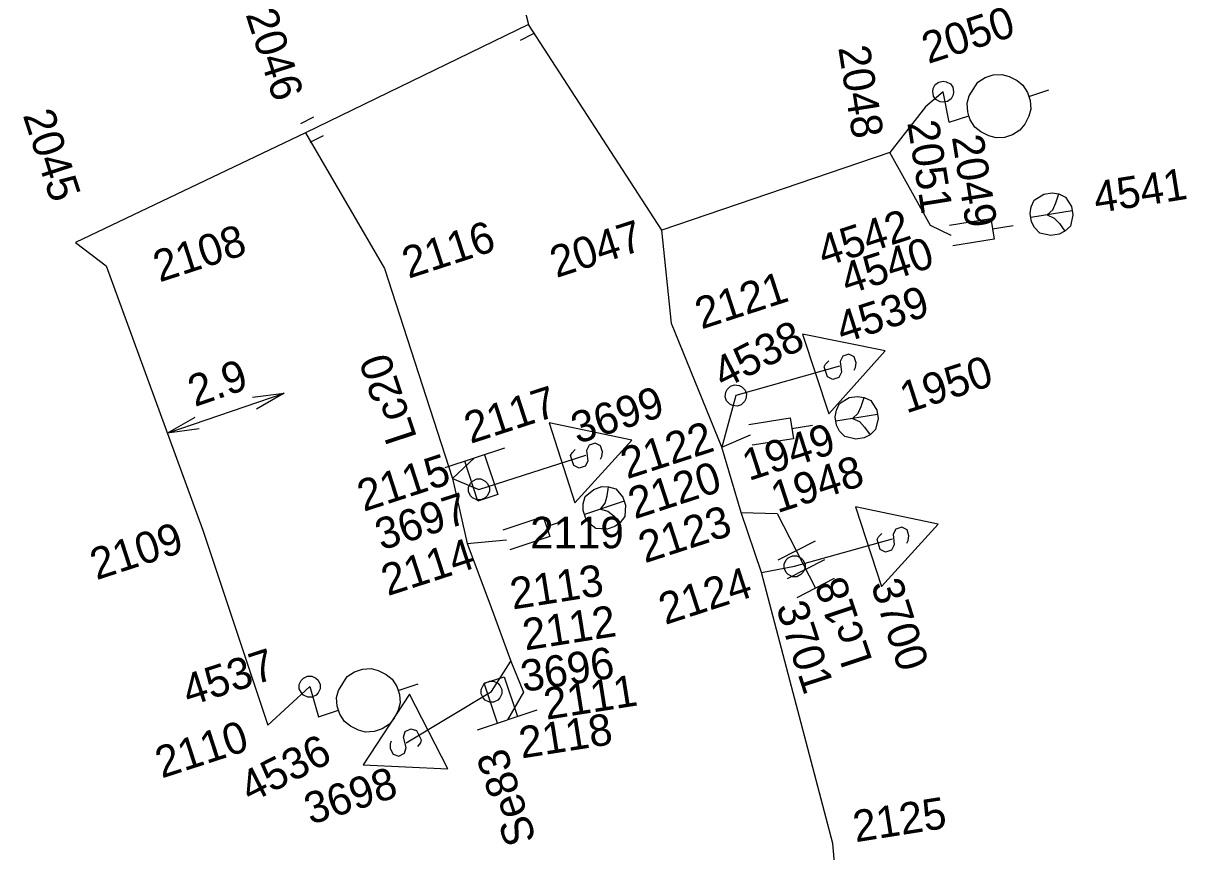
# Model space of a CAD drawing. Extents: x -535557 to -534097, y -1142175 to -1136716.
# Drawn here: x -534451.56 to -534423.85, y -1139670.2 to -1139650.46 of the extents above; entities that cross this region are included whole.
import ezdxf

# ---------------------------------------------------------------- set-up
doc = ezdxf.new("R2010")
doc.units = 0
doc.layers.add('Default', color=7, linetype='Continuous')
doc.layers.add('SS_SZDC', color=7, linetype='Continuous')

# ---------------------------------------------------------------- blocks, each defined once
blk = doc.blocks.new('POINT_DISPLAY')
at = {"layer": 'Default'}
blk.add_line((0, 0), (0, 0), dxfattribs=at)

msp = doc.modelspace()

# ---------------------------------------------------------------- linework, layer by layer
at = {"layer": 'SS_SZDC'}
for p, q in [((-534439.979, -1139648.719), (-534439.529, -1139650.489)), ((-534439.529, -1139650.489), (-534444.84, -1139653.069)), ((-534436.35, -1139655.389), (-534439.529, -1139650.489)), ((-534439.416, -1139650.712), (-534439.728, -1139650.871)), ((-534428.648, -1139651.751), (-534428.457, -1139651.689)), ((-534428.457, -1139651.689), (-534428.252, -1139651.675)), ((-534428.252, -1139651.675), (-534428.078, -1139651.724)), ((-534429.888, -1139652.016), (-534429.837, -1139651.917)), ((-534429.837, -1139651.917), (-534429.756, -1139651.858)), ((-534429.756, -1139651.858), (-534429.646, -1139651.84)), ((-534429.646, -1139651.84), (-534429.576, -1139651.851)), ((-534429.576, -1139651.851), (-534429.477, -1139651.902)), ((-534429.477, -1139651.902), (-534429.418, -1139651.983)), ((-534429.03, -1139652.191), (-534428.822, -1139651.86)), ((-534428.822, -1139651.86), (-534428.648, -1139651.751)), ((-534428.078, -1139651.724), (-534427.889, -1139651.82)), ((-534427.889, -1139651.82), (-534427.748, -1139651.932)), ((-534427.748, -1139651.932), (-534427.638, -1139652.106)), ((-534429.649, -1139652.09), (-534430.069, -1139652.45)), ((-534429.899, -1139652.086), (-534429.888, -1139652.016)), ((-534429.881, -1139652.196), (-534429.899, -1139652.086)), ((-534429.822, -1139652.277), (-534429.881, -1139652.196)), ((-534429.51, -1139652.819), (-534429.649, -1139652.09)), ((-534429.411, -1139652.163), (-534429.462, -1139652.262)), ((-534429.418, -1139651.983), (-534429.4, -1139652.093)), ((-534429.4, -1139652.093), (-534429.411, -1139652.163)), ((-534429.079, -1139652.364), (-534429.03, -1139652.191)), ((-534427.638, -1139652.106), (-534427.576, -1139652.297)), ((-534427.607, -1139652.201), (-534427.132, -1139652.047)), ((-534430.069, -1139652.45), (-534430.92, -1139653.54)), ((-534429.723, -1139652.328), (-534429.822, -1139652.277)), ((-534429.653, -1139652.339), (-534429.723, -1139652.328)), ((-534429.543, -1139652.321), (-534429.653, -1139652.339)), ((-534429.462, -1139652.262), (-534429.543, -1139652.321)), ((-534429.065, -1139652.57), (-534429.079, -1139652.364)), ((-534427.562, -1139652.502), (-534427.611, -1139652.676)), ((-534427.576, -1139652.297), (-534427.562, -1139652.502)), ((-534444.953, -1139652.847), (-534444.641, -1139652.688)), ((-534429.51, -1139652.819), (-534429.034, -1139652.665)), ((-534429.034, -1139652.665), (-534429.065, -1139652.57)), ((-534429.003, -1139652.76), (-534429.034, -1139652.665)), ((-534428.894, -1139652.935), (-534429.003, -1139652.76)), ((-534427.611, -1139652.676), (-534427.707, -1139652.865)), ((-534444.84, -1139653.069), (-534450.319, -1139655.68)), ((-534444.84, -1139653.069), (-534442.96, -1139656.299)), ((-534428.752, -1139653.047), (-534428.894, -1139652.935)), ((-534428.563, -1139653.143), (-534428.752, -1139653.047)), ((-534427.819, -1139653.006), (-534427.994, -1139653.116)), ((-534427.707, -1139652.865), (-534427.819, -1139653.006)), ((-534444.726, -1139653.292), (-534444.414, -1139653.133)), ((-534428.39, -1139653.192), (-534428.563, -1139653.143)), ((-534428.184, -1139653.177), (-534428.39, -1139653.192)), ((-534427.994, -1139653.116), (-534428.184, -1139653.177)), ((-534430.92, -1139653.54), (-534436.35, -1139655.389)), ((-534429.949, -1139655.28), (-534430.92, -1139653.54)), ((-534427.554, -1139654.836), (-534427.48, -1139654.672)), ((-534427.48, -1139654.672), (-534427.25, -1139654.532)), ((-534427.25, -1139654.532), (-534427.052, -1139654.5)), ((-534427.052, -1139654.5), (-534426.896, -1139654.525)), ((-534427.036, -1139654.903), (-534426.962, -1139654.738)), ((-534426.962, -1139654.738), (-534426.896, -1139654.525)), ((-534426.896, -1139654.525), (-534426.732, -1139654.599)), ((-534426.732, -1139654.599), (-534426.592, -1139654.829)), ((-534427.579, -1139654.992), (-534427.554, -1139654.836)), ((-534427.547, -1139655.19), (-534427.579, -1139654.992)), ((-534426.576, -1139654.928), (-534427.563, -1139655.091)), ((-534427.168, -1139655.026), (-534427.036, -1139654.903)), ((-534426.592, -1139654.829), (-534426.56, -1139655.027)), ((-534429.46, -1139655.52), (-534429.949, -1139655.28)), ((-534429.5, -1139655.273), (-534428.514, -1139655.11)), ((-534428.514, -1139655.11), (-534428.432, -1139655.603)), ((-534428.473, -1139655.357), (-534427.98, -1139655.275)), ((-534427.473, -1139655.329), (-534427.547, -1139655.19)), ((-534427.168, -1139655.026), (-534427.004, -1139655.1)), ((-534427.004, -1139655.1), (-534426.881, -1139655.232)), ((-534426.881, -1139655.232), (-534426.75, -1139655.413)), ((-534426.618, -1139655.29), (-534426.75, -1139655.413)), ((-534426.56, -1139655.027), (-534426.618, -1139655.29)), ((-534436.119, -1139657.61), (-534436.35, -1139655.389)), ((-534427.35, -1139655.461), (-534427.473, -1139655.329)), ((-534427.087, -1139655.519), (-534427.35, -1139655.461)), ((-534426.889, -1139655.487), (-534427.087, -1139655.519)), ((-534426.75, -1139655.413), (-534426.889, -1139655.487)), ((-534450.319, -1139655.68), (-534449.59, -1139656.239)), ((-534428.432, -1139655.603), (-534429.419, -1139655.766)), ((-534449.59, -1139656.239), (-534447.289, -1139662.54)), ((-534442.96, -1139656.299), (-534441.34, -1139661.309)), ((-534434.92, -1139660.559), (-534436.119, -1139657.61)), ((-534433.004, -1139657.87), (-534432.374, -1139659.768)), ((-534431.028, -1139658.267), (-534433.004, -1139657.87)), ((-534432.374, -1139659.768), (-534431.028, -1139658.267)), ((-534432.483, -1139658.645), (-534432.451, -1139658.582)), ((-534432.451, -1139658.582), (-534432.372, -1139658.503)), ((-534432.04, -1139658.392), (-534432.104, -1139658.519)), ((-534432.104, -1139658.519), (-534432.072, -1139658.772)), ((-534431.898, -1139658.345), (-534432.04, -1139658.392)), ((-534431.771, -1139658.408), (-534431.898, -1139658.345)), ((-534431.724, -1139658.551), (-534431.771, -1139658.408)), ((-534431.74, -1139658.662), (-534431.724, -1139658.551)), ((-534432.119, -1139658.629), (-534434.59, -1139659.329)), ((-534432.404, -1139658.882), (-534432.483, -1139658.645)), ((-534432.278, -1139658.946), (-534432.404, -1139658.882)), ((-534432.136, -1139658.898), (-534432.278, -1139658.946)), ((-534432.072, -1139658.772), (-534432.136, -1139658.898)), ((-534431.772, -1139658.725), (-534431.74, -1139658.662)), ((-534434.795, -1139659.187), (-534434.716, -1139659.108)), ((-534434.716, -1139659.108), (-534434.621, -1139659.076)), ((-534434.621, -1139659.076), (-534434.51, -1139659.092)), ((-534434.51, -1139659.092), (-534434.447, -1139659.124)), ((-534434.447, -1139659.124), (-534434.368, -1139659.203)), ((-534448.133, -1139660.229), (-534445.346, -1139659.271)), ((-534446.104, -1139659.373), (-534445.346, -1139659.271)), ((-534445.346, -1139659.271), (-534446.006, -1139659.656)), ((-534434.59, -1139659.329), (-534434.92, -1139660.559)), ((-534434.843, -1139659.361), (-534434.827, -1139659.25)), ((-534434.811, -1139659.456), (-534434.843, -1139659.361)), ((-534434.827, -1139659.25), (-534434.795, -1139659.187)), ((-534434.352, -1139659.409), (-534434.384, -1139659.472)), ((-534434.368, -1139659.203), (-534434.336, -1139659.298)), ((-534434.336, -1139659.298), (-534434.352, -1139659.409)), ((-534432.118, -1139659.519), (-534431.886, -1139659.381)), ((-534431.886, -1139659.381), (-534431.689, -1139659.35)), ((-534431.689, -1139659.35), (-534431.533, -1139659.376)), ((-534431.6, -1139659.589), (-534431.533, -1139659.376)), ((-534431.533, -1139659.376), (-534431.369, -1139659.451)), ((-534431.369, -1139659.451), (-534431.231, -1139659.683)), ((-534434.732, -1139659.535), (-534434.811, -1139659.456)), ((-534434.669, -1139659.567), (-534434.732, -1139659.535)), ((-534434.558, -1139659.583), (-534434.669, -1139659.567)), ((-534434.463, -1139659.551), (-534434.558, -1139659.583)), ((-534434.384, -1139659.472), (-534434.463, -1139659.551)), ((-534432.219, -1139659.839), (-534432.193, -1139659.683)), ((-534432.193, -1139659.683), (-534432.118, -1139659.519)), ((-534431.676, -1139659.753), (-534431.6, -1139659.589)), ((-534431.231, -1139659.683), (-534431.2, -1139659.88)), ((-534448.133, -1139660.229), (-534447.472, -1139659.844)), ((-534439.039, -1139659.984), (-534438.421, -1139661.886)), ((-534437.066, -1139660.394), (-534439.039, -1139659.984)), ((-534434.279, -1139660.023), (-534433.291, -1139659.866)), ((-534433.291, -1139659.866), (-534433.213, -1139660.36)), ((-534432.188, -1139660.036), (-534432.219, -1139659.839)), ((-534431.216, -1139659.781), (-534432.203, -1139659.938)), ((-534431.808, -1139659.875), (-534431.676, -1139659.753)), ((-534431.808, -1139659.875), (-534431.644, -1139659.95)), ((-534431.644, -1139659.95), (-534431.522, -1139660.083)), ((-534431.2, -1139659.88), (-534431.26, -1139660.143)), ((-534447.375, -1139660.127), (-534448.133, -1139660.229)), ((-534434.92, -1139660.559), (-534434.239, -1139660.27)), ((-534433.252, -1139660.113), (-534432.758, -1139660.035)), ((-534432.115, -1139660.177), (-534432.188, -1139660.036)), ((-534431.993, -1139660.309), (-534432.115, -1139660.177)), ((-534431.392, -1139660.265), (-534431.533, -1139660.338)), ((-534431.522, -1139660.083), (-534431.392, -1139660.265)), ((-534431.26, -1139660.143), (-534431.392, -1139660.265)), ((-534438.421, -1139661.886), (-534437.066, -1139660.394)), ((-534438.079, -1139660.513), (-534438.143, -1139660.639)), ((-534437.936, -1139660.467), (-534438.079, -1139660.513)), ((-534437.81, -1139660.531), (-534437.936, -1139660.467)), ((-534437.764, -1139660.673), (-534437.81, -1139660.531)), ((-534434.46, -1139662.12), (-534434.92, -1139660.559)), ((-534433.213, -1139660.36), (-534434.2, -1139660.516)), ((-534431.73, -1139660.369), (-534431.993, -1139660.309)), ((-534431.533, -1139660.338), (-534431.73, -1139660.369)), ((-534440.098, -1139660.583), (-534441.521, -1139661.056)), ((-534441.34, -1139661.309), (-534440.81, -1139660.819)), ((-534440.71, -1139661.569), (-534438.159, -1139660.75)), ((-534440.572, -1139660.741), (-534440.257, -1139661.69)), ((-534438.523, -1139660.763), (-534438.491, -1139660.7)), ((-534438.446, -1139661), (-534438.523, -1139660.763)), ((-534438.491, -1139660.7), (-534438.412, -1139660.621)), ((-534438.143, -1139660.639), (-534438.113, -1139660.892)), ((-534437.812, -1139660.847), (-534437.78, -1139660.784)), ((-534437.78, -1139660.784), (-534437.764, -1139660.673)), ((-534440.732, -1139661.847), (-534441.047, -1139660.898)), ((-534438.32, -1139661.065), (-534438.446, -1139661)), ((-534438.177, -1139661.018), (-534438.32, -1139661.065)), ((-534438.113, -1139660.892), (-534438.177, -1139661.018)), ((-534441.34, -1139661.309), (-534440.989, -1139662.86)), ((-534441.34, -1139661.309), (-534440.71, -1139661.569)), ((-534440.91, -1139661.419), (-534440.86, -1139661.369)), ((-534440.86, -1139661.369), (-534440.76, -1139661.319)), ((-534440.76, -1139661.319), (-534440.66, -1139661.319)), ((-534440.66, -1139661.319), (-534440.56, -1139661.369)), ((-534440.56, -1139661.369), (-534440.51, -1139661.419)), ((-534440.96, -1139661.519), (-534440.91, -1139661.419)), ((-534440.96, -1139661.619), (-534440.96, -1139661.519)), ((-534440.91, -1139661.719), (-534440.96, -1139661.619)), ((-534440.51, -1139661.419), (-534440.46, -1139661.519)), ((-534440.46, -1139661.619), (-534440.51, -1139661.719)), ((-534440.46, -1139661.519), (-534440.46, -1139661.619)), ((-534438.178, -1139661.74), (-534437.972, -1139661.567)), ((-534437.972, -1139661.567), (-534437.782, -1139661.503)), ((-534437.782, -1139661.503), (-534437.624, -1139661.504)), ((-534437.656, -1139661.725), (-534437.624, -1139661.504)), ((-534437.624, -1139661.504), (-534437.45, -1139661.551)), ((-534437.45, -1139661.551), (-534437.277, -1139661.757)), ((-534440.86, -1139661.769), (-534440.91, -1139661.719)), ((-534440.76, -1139661.819), (-534440.86, -1139661.769)), ((-534440.66, -1139661.819), (-534440.76, -1139661.819)), ((-534440.257, -1139661.69), (-534440.732, -1139661.847)), ((-534440.56, -1139661.769), (-534440.66, -1139661.819)), ((-534440.51, -1139661.719), (-534440.56, -1139661.769)), ((-534438.226, -1139662.072), (-534438.225, -1139661.914)), ((-534438.225, -1139661.914), (-534438.178, -1139661.74)), ((-534437.245, -1139661.852), (-534438.194, -1139662.167)), ((-534437.814, -1139662.041), (-534437.704, -1139661.899)), ((-534437.704, -1139661.899), (-534437.656, -1139661.725)), ((-534437.277, -1139661.757), (-534437.213, -1139661.947)), ((-534437.213, -1139661.947), (-534437.23, -1139662.216)), ((-534440.128, -1139662.532), (-534439.179, -1139662.217)), ((-534439.179, -1139662.217), (-534439.022, -1139662.692)), ((-534438.162, -1139662.262), (-534438.226, -1139662.072)), ((-534437.814, -1139662.041), (-534437.641, -1139662.089)), ((-534437.641, -1139662.089), (-534437.498, -1139662.199)), ((-534437.498, -1139662.199), (-534437.34, -1139662.358)), ((-534437.23, -1139662.216), (-534437.34, -1139662.358)), ((-534433.979, -1139663.549), (-534434.46, -1139662.12)), ((-534434.46, -1139662.12), (-534433.6, -1139662.139)), ((-534433.6, -1139662.139), (-534432.692, -1139663.922)), ((-534431.739, -1139661.984), (-534431.121, -1139663.886)), ((-534429.766, -1139662.394), (-534431.739, -1139661.984)), ((-534439.1, -1139662.454), (-534438.626, -1139662.297)), ((-534438.068, -1139662.389), (-534438.162, -1139662.262)), ((-534437.926, -1139662.499), (-534438.068, -1139662.389)), ((-534437.657, -1139662.516), (-534437.926, -1139662.499)), ((-534437.467, -1139662.452), (-534437.657, -1139662.516)), ((-534437.34, -1139662.358), (-534437.467, -1139662.452)), ((-534431.121, -1139663.886), (-534429.766, -1139662.394)), ((-534430.636, -1139662.467), (-534430.779, -1139662.513)), ((-534430.51, -1139662.531), (-534430.636, -1139662.467)), ((-534447.289, -1139662.54), (-534445.739, -1139667.19)), ((-534440.989, -1139662.86), (-534440.05, -1139662.77)), ((-534439.022, -1139662.692), (-534439.971, -1139663.007)), ((-534433.189, -1139663.399), (-534430.859, -1139662.75)), ((-534431.223, -1139662.763), (-534431.191, -1139662.7)), ((-534431.146, -1139663), (-534431.223, -1139662.763)), ((-534431.191, -1139662.7), (-534431.112, -1139662.621)), ((-534430.779, -1139662.513), (-534430.843, -1139662.639)), ((-534430.843, -1139662.639), (-534430.813, -1139662.892)), ((-534430.464, -1139662.673), (-534430.51, -1139662.531)), ((-534430.48, -1139662.784), (-534430.464, -1139662.673)), ((-534440.989, -1139662.86), (-534440.449, -1139664.299)), ((-534432.7, -1139662.804), (-534433.591, -1139663.258)), ((-534431.02, -1139663.065), (-534431.146, -1139663)), ((-534430.877, -1139663.018), (-534431.02, -1139663.065)), ((-534430.813, -1139662.892), (-534430.877, -1139663.018)), ((-534430.512, -1139662.847), (-534430.48, -1139662.784)), ((-534433.439, -1139663.349), (-534433.389, -1139663.249)), ((-534433.389, -1139663.249), (-534433.339, -1139663.199)), ((-534432.473, -1139663.249), (-534433.364, -1139663.703)), ((-534433.339, -1139663.199), (-534433.239, -1139663.149)), ((-534433.239, -1139663.149), (-534433.139, -1139663.149)), ((-534433.139, -1139663.149), (-534433.039, -1139663.199)), ((-534433.039, -1139663.199), (-534432.989, -1139663.249)), ((-534432.989, -1139663.249), (-534432.939, -1139663.349)), ((-534433.979, -1139663.549), (-534433.189, -1139663.399)), ((-534432.279, -1139670.01), (-534433.979, -1139663.549)), ((-534433.439, -1139663.449), (-534433.439, -1139663.349)), ((-534433.389, -1139663.549), (-534433.439, -1139663.449)), ((-534433.339, -1139663.599), (-534433.389, -1139663.549)), ((-534433.239, -1139663.649), (-534433.339, -1139663.599)), ((-534433.039, -1139663.599), (-534433.139, -1139663.649)), ((-534432.989, -1139663.549), (-534433.039, -1139663.599)), ((-534432.939, -1139663.449), (-534432.989, -1139663.549)), ((-534432.939, -1139663.349), (-534432.939, -1139663.449)), ((-534433.139, -1139663.649), (-534433.239, -1139663.649)), ((-534432.246, -1139663.695), (-534433.137, -1139664.149)), ((-534440.449, -1139664.299), (-534439.949, -1139665.659)), ((-534440.409, -1139666.389), (-534439.949, -1139665.659)), ((-534439.949, -1139665.659), (-534439.649, -1139666.399)), ((-534444.94, -1139666.121), (-534444.891, -1139666.07)), ((-534444.891, -1139666.07), (-534444.791, -1139666.02)), ((-534444.791, -1139666.02), (-534444.691, -1139666.019)), ((-534444.691, -1139666.019), (-534444.591, -1139666.069)), ((-534444.591, -1139666.069), (-534444.54, -1139666.118)), ((-534444.055, -1139666.358), (-534443.849, -1139666.026)), ((-534443.849, -1139666.026), (-534443.675, -1139665.915)), ((-534443.675, -1139665.915), (-534443.485, -1139665.852)), ((-534443.485, -1139665.852), (-534443.279, -1139665.837)), ((-534443.279, -1139665.837), (-534443.105, -1139665.884)), ((-534443.105, -1139665.884), (-534442.916, -1139665.979)), ((-534442.916, -1139665.979), (-534442.774, -1139666.09)), ((-534442.774, -1139666.09), (-534442.663, -1139666.264)), ((-534440.582, -1139666.189), (-534440.107, -1139666.032)), ((-534440.107, -1139666.032), (-534439.792, -1139666.981)), ((-534445.739, -1139667.19), (-534444.739, -1139666.27)), ((-534444.99, -1139666.221), (-534444.94, -1139666.121)), ((-534444.989, -1139666.321), (-534444.99, -1139666.221)), ((-534444.939, -1139666.421), (-534444.989, -1139666.321)), ((-534444.739, -1139666.27), (-534444.529, -1139666.989)), ((-534444.54, -1139666.118), (-534444.49, -1139666.218)), ((-534444.489, -1139666.318), (-534444.539, -1139666.418)), ((-534444.49, -1139666.218), (-534444.489, -1139666.318)), ((-534444.102, -1139666.531), (-534444.055, -1139666.358)), ((-534442.663, -1139666.264), (-534442.6, -1139666.454)), ((-534442.631, -1139666.359), (-534442.157, -1139666.201)), ((-534440.659, -1139666.339), (-534440.609, -1139666.239)), ((-534440.659, -1139666.439), (-534440.659, -1139666.339)), ((-534440.609, -1139666.239), (-534440.559, -1139666.189)), ((-534440.267, -1139667.138), (-534440.582, -1139666.189)), ((-534440.559, -1139666.189), (-534440.459, -1139666.139)), ((-534440.459, -1139666.139), (-534440.359, -1139666.139)), ((-534440.359, -1139666.139), (-534440.259, -1139666.189)), ((-534440.259, -1139666.189), (-534440.209, -1139666.239)), ((-534440.209, -1139666.239), (-534440.159, -1139666.339)), ((-534440.159, -1139666.339), (-534440.159, -1139666.439)), ((-534444.888, -1139666.47), (-534444.939, -1139666.421)), ((-534444.788, -1139666.52), (-534444.888, -1139666.47)), ((-534444.688, -1139666.519), (-534444.788, -1139666.52)), ((-534444.588, -1139666.469), (-534444.688, -1139666.519)), ((-534444.539, -1139666.418), (-534444.588, -1139666.469)), ((-534444.087, -1139666.737), (-534444.102, -1139666.531)), ((-534442.359, -1139666.446), (-534443.464, -1139668.132)), ((-534442.6, -1139666.454), (-534442.584, -1139666.659)), ((-534442.439, -1139667.61), (-534440.409, -1139666.389)), ((-534441.451, -1139668.228), (-534442.359, -1139666.446)), ((-534440.609, -1139666.539), (-534440.659, -1139666.439)), ((-534440.559, -1139666.589), (-534440.609, -1139666.539)), ((-534440.459, -1139666.639), (-534440.559, -1139666.589)), ((-534440.359, -1139666.639), (-534440.459, -1139666.639)), ((-534440.259, -1139666.589), (-534440.359, -1139666.639)), ((-534440.209, -1139666.539), (-534440.259, -1139666.589)), ((-534440.159, -1139666.439), (-534440.209, -1139666.539)), ((-534439.649, -1139666.399), (-534440.029, -1139667.059)), ((-534444.529, -1139666.989), (-534444.055, -1139666.832)), ((-534444.055, -1139666.832), (-534444.087, -1139666.737)), ((-534444.023, -1139666.927), (-534444.055, -1139666.832)), ((-534443.913, -1139667.101), (-534444.023, -1139666.927)), ((-534442.632, -1139666.833), (-534442.727, -1139667.023)), ((-534442.584, -1139666.659), (-534442.632, -1139666.833)), ((-534440.741, -1139667.296), (-534439.318, -1139666.823)), ((-534443.771, -1139667.212), (-534443.913, -1139667.101)), ((-534443.581, -1139667.307), (-534443.771, -1139667.212)), ((-534442.838, -1139667.165), (-534443.012, -1139667.276)), ((-534442.727, -1139667.023), (-534442.838, -1139667.165)), ((-534443.407, -1139667.354), (-534443.581, -1139667.307)), ((-534443.202, -1139667.339), (-534443.407, -1139667.354)), ((-534443.012, -1139667.276), (-534443.202, -1139667.339)), ((-534442.508, -1139667.476), (-534442.464, -1139667.341)), ((-534442.439, -1139667.721), (-534442.508, -1139667.476)), ((-534442.464, -1139667.341), (-534442.33, -1139667.273)), ((-534442.33, -1139667.273), (-534442.196, -1139667.317)), ((-534442.196, -1139667.317), (-534442.082, -1139667.54)), ((-534442.798, -1139667.567), (-534442.819, -1139667.635)), ((-534442.819, -1139667.635), (-534442.819, -1139667.747)), ((-534442.819, -1139667.747), (-534442.751, -1139667.88)), ((-534442.482, -1139667.856), (-534442.439, -1139667.721)), ((-534442.104, -1139667.607), (-534442.171, -1139667.697)), ((-534442.082, -1139667.54), (-534442.104, -1139667.607)), ((-534442.751, -1139667.88), (-534442.616, -1139667.924)), ((-534442.616, -1139667.924), (-534442.482, -1139667.856)), ((-534443.464, -1139668.132), (-534441.451, -1139668.228)), ((-534432.14, -1139671.479), (-534432.279, -1139670.01))]:
    msp.add_line(p, q, dxfattribs=at)

# ---------------------------------------------------------------- block references
for p in [(-534439.529, -1139650.489), (-534429.649, -1139652.09), (-534429.649, -1139652.09), (-534430.069, -1139652.45), (-534444.84, -1139653.069), (-534429.51, -1139652.819), (-534430.92, -1139653.54), (-534427.069, -1139655.01), (-534429.949, -1139655.28), (-534436.35, -1139655.389), (-534429.46, -1139655.52), (-534450.319, -1139655.68), (-534449.59, -1139656.239), (-534442.96, -1139656.299), (-534436.119, -1139657.61), (-534432.119, -1139658.629), (-534434.59, -1139659.329), (-534434.59, -1139659.329), (-534431.71, -1139659.86), (-534434.239, -1139660.27), (-534434.92, -1139660.559), (-534440.81, -1139660.819), (-534438.159, -1139660.75), (-534441.34, -1139661.309), (-534440.71, -1139661.569), (-534440.71, -1139661.569), (-534437.72, -1139662.01), (-534434.46, -1139662.12), (-534433.6, -1139662.139), (-534447.289, -1139662.54), (-534440.05, -1139662.77), (-534430.859, -1139662.75), (-534440.989, -1139662.86), (-534433.979, -1139663.549), (-534433.189, -1139663.399), (-534433.189, -1139663.399), (-534440.449, -1139664.299), (-534439.949, -1139665.659), (-534444.739, -1139666.27), (-534444.739, -1139666.27), (-534440.409, -1139666.389), (-534440.409, -1139666.389), (-534439.649, -1139666.399), (-534445.739, -1139667.19), (-534444.529, -1139666.989), (-534440.029, -1139667.059), (-534442.439, -1139667.61), (-534432.279, -1139670.01)]:
    msp.add_blockref('POINT_DISPLAY', p, dxfattribs=at)

# ---------------------------------------------------------------- texts
for s, rotation, p in [('2046', 288, (-534446.272, -1139650.244)), ('2050', 18, (-534430.006, -1139651.431)), ('2048', 279, (-534432.15, -1139651.038)), ('2045', 288, (-534451.579, -1139652.646)), ('2051', 279, (-534430.506, -1139652.825)), ('2049', 279, (-534429.444, -1139653.167)), ('4541', 9, (-534426.002, -1139654.987)), ('4542', 18, (-534432.49, -1139656.274)), ('2108', 18, (-534448.317, -1139656.636)), ('2116', 18, (-534442.386, -1139656.549)), ('2047', 18, (-534438.864, -1139656.532)), ('4540', 18, (-534431.936, -1139656.935)), ('2121', 18, (-534435.407, -1139657.757)), ('4539', 18, (-534432.048, -1139658.095)), ('4538', 27, (-534434.884, -1139659.187)), ('2.9', 18.983, (-534447.478, -1139659.607)), ('Lc20', 108.3757, (-534442.178, -1139660.333)), ('1950', 18, (-534430.529, -1139659.761)), ('2117', 18, (-534440.908, -1139660.485)), ('3699', 18, (-534438.362, -1139660.49)), ('2122', 18, (-534437.181, -1139661.329)), ('1949', 18, (-534434.282, -1139661.372)), ('2115', 18, (-534443.454, -1139662.104)), ('1948', 18, (-534433.6, -1139662.139)), ('2120', 18, (-534436.999, -1139662.282)), ('3697', 18, (-534443.029, -1139663.029)), ('2123', 18, (-534436.756, -1139663.331)), ('2109', 18, (-534449.819, -1139663.734)), ('2114', 18, (-534442.882, -1139664.115)), ('2113', 9, (-534439.904, -1139664.433)), ('2124', 18, (-534436.272, -1139664.801)), ('Lc18', 108.3757, (-534431.326, -1139665.653)), ('3700', 288, (-534431.378, -1139663.834)), ('2112', 9, (-534439.605, -1139665.409)), ('3701', 288, (-534433.638, -1139664.367)), ('4537', 18, (-534447.622, -1139666.744)), ('3696', 9, (-534439.649, -1139666.399)), ('2111', 9, (-534439.1, -1139667.061)), ('2118', 9, (-534439.692, -1139667.983)), ('2110', 18, (-534448.266, -1139668.461)), ('4536', 27, (-534446.153, -1139669.055)), ('Se83', 108.3757, (-534439.334, -1139669.914)), ('3698', 18, (-534444.717, -1139669.567)), ('2125', 9, (-534431.735, -1139669.98))]:
    msp.add_text(s, height=0.75, rotation=rotation, dxfattribs=at).set_placement(p)
msp.add_text('2119', height=0.75, dxfattribs=at).set_placement((-534439.488, -1139662.972))

doc.saveas('drawing.dxf')
